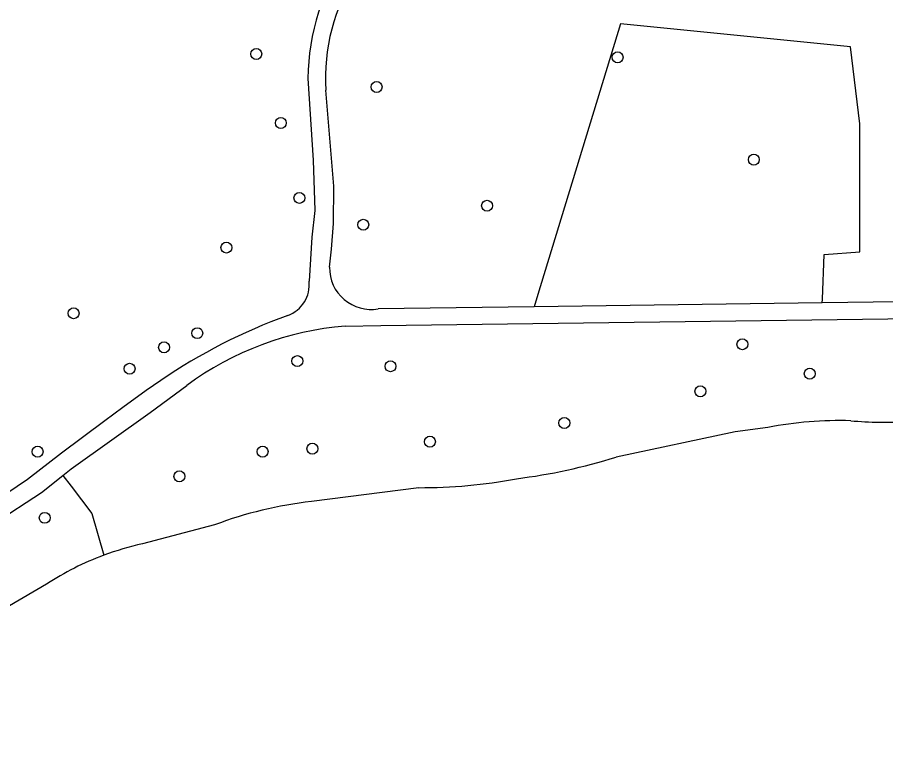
# Model space of a CAD drawing. Extents: x 159822 to 160765, y 380693 to 381634.
# Drawn here: x 160115.2 to 160192.8, y 380730.5 to 380797.1 of the extents above; entities that cross this region are included whole.
import ezdxf

# ---------------------------------------------------------------- set-up
doc = ezdxf.new("R2010")
doc.units = 0
for name, color, linetype in [('IMGEO_Boom', 7, 'Continuous'), ('IMGEO_Gemengd_bos', 7, 'Continuous'), ('IMGEO_Loofbos', 7, 'Continuous'), ('IMGEO_Voetpad_halfverhard', 7, 'Continuous'), ('IMGEO_Waterloop', 7, 'Continuous')]:
    doc.layers.add(name, color=color, linetype=linetype)

msp = doc.modelspace()

# ---------------------------------------------------------------- linework, layer by layer
at = {"layer": 'IMGEO_Boom'}
for centre in [(160136.529, 380793.815), (160168.85, 380793.515), (160147.296, 380790.863), (160138.73, 380787.644), (160181.031, 380784.362), (160140.388, 380780.937), (160157.173, 380780.238), (160146.099, 380778.542), (160133.859, 380776.497), (160120.191, 380770.626), (160131.257, 380768.841), (160128.288, 380767.576), (160180.008, 380767.852), (160140.206, 380766.349), (160148.536, 380765.885), (160125.204, 380765.661), (160186.038, 380765.218), (160176.258, 380763.643), (160164.086, 380760.812), (160152.06, 380759.137), (160116.977, 380758.242), (160137.097, 380758.246), (160141.552, 380758.51), (160129.657, 380756.036), (160117.615, 380752.329)]:
    msp.add_circle(centre, 0.489, dxfattribs=at)
at = {"layer": 'IMGEO_Gemengd_bos'}
msp.add_lwpolyline([(160187.15, 380771.563), (160187.161, 380771.894), (160187.323, 380775.877), (160190.527, 380776.122), (160190.524, 380787.557), (160189.664, 380794.439), (160169.094, 380796.522), (160161.703, 380772.306), (160161.39, 380771.209)], dxfattribs=at)
at = {"layer": 'IMGEO_Loofbos'}
msp.add_lwpolyline([(160119.228, 380756.124), (160119.983, 380755.171), (160121.832, 380752.716), (160122.888, 380748.975)], dxfattribs=at)
at = {"layer": 'IMGEO_Voetpad_halfverhard'}
for points in [[(160141.156, 380791.622), (160141.63, 380784.31), (160141.765, 380779.81), (160141.508, 380777.428), (160141.252, 380773.504)], [(160143.09, 380774.734), (160143.252, 380776.36), (160143.445, 380778.656), (160143.47, 380781.999), (160142.764, 380790.587)], [(160198.553, 380771.72), (160187.15, 380771.563)], [(160161.39, 380771.209), (160147.433, 380771.017)], [(160187.15, 380771.563), (160161.39, 380771.209)], [(160139.343, 380770.431), (160137.838, 380769.859)], [(160144.476, 380769.471), (160147.664, 380769.537), (160195.292, 380770.142)], [(160119.228, 380756.124), (160119.973, 380756.718), (160127.033, 380761.745), (160130.31, 380764.173)], [(160126.691, 380763.701), (160124.585, 380762.197), (160123.001, 380760.999), (160119.122, 380758.097), (160116.079, 380755.767), (160112.425, 380753.322), (160098.49, 380745.082), (160091.705, 380741.372), (160086.573, 380738.065)], [(160077.793, 380730.521), (160081.913, 380733.273), (160092.473, 380740.013), (160099.413, 380743.754), (160113.097, 380751.847), (160117.314, 380754.601), (160119.228, 380756.124)]]:
    msp.add_lwpolyline(points, dxfattribs=at)
for centre, radius, start, end in [((160160.977, 380791.498), 19.821, 144.73517, 179.64147), ((160159.969, 380791.695), 17.241, 147.1759, 183.68635), ((160146.798, 380774.671), 3.708, 179.01922, 279.86299), ((160138.379, 380773.159), 2.893, 289.45608, 6.84541), ((160157.006, 380721.994), 51.56, 111.82396, 126.01169), ((160146.734, 380741.845), 27.718, 94.67332, 126.33768)]:
    msp.add_arc(centre, radius, start, end, dxfattribs=at)
at = {"layer": 'IMGEO_Waterloop'}
for points in [[(160182.283, 380760.421), (160179.36, 380760.029), (160168.718, 380757.765)], [(160151.061, 380755.024), (160141.464, 380753.784)], [(160132.806, 380751.701), (160126.363, 380750)], [(160117.783, 380746.406), (160111.98, 380743.029), (160105.643, 380738.88)]]:
    msp.add_lwpolyline(points, dxfattribs=at)
for centre, radius, start, end in [((160188.709, 380726.495), 34.529, 88.35255, 100.72592), ((160192.736, 380795.272), 34.396, 264.93909, 273.44325), ((160153.486, 380806.282), 50.852, 277.14512, 287.42982), ((160151.162, 380802.115), 47.091, 269.87734, 280.58355), ((160145.496, 380717.991), 36.02, 96.42682, 110.62821), ((160131.987, 380724.529), 26.084, 102.45185, 110.41647), ((160131.975, 380724.561), 26.05, 110.41545, 123.01057)]:
    msp.add_arc(centre, radius, start, end, dxfattribs=at)

doc.saveas('drawing.dxf')
